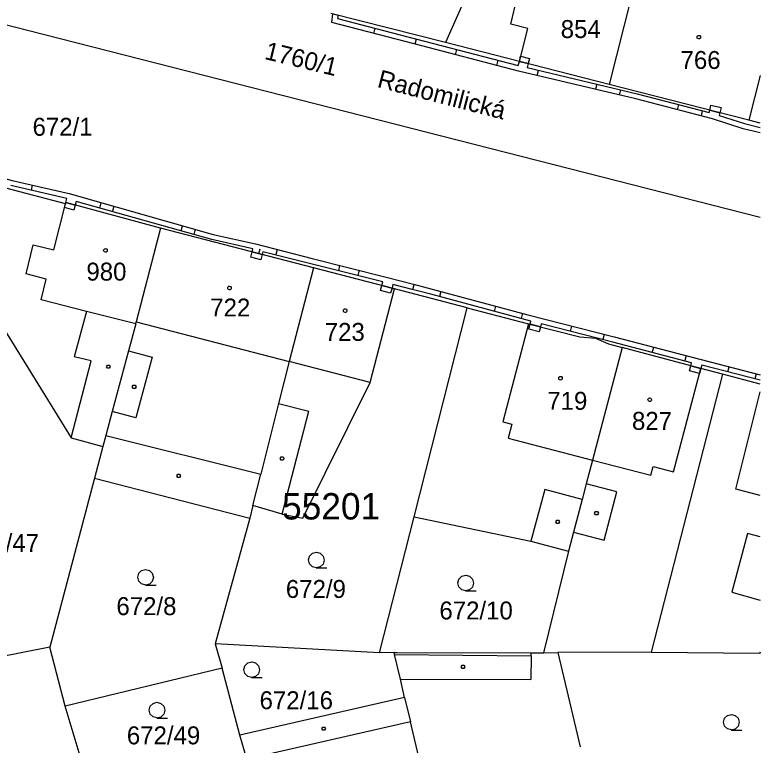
# Model space of a CAD drawing. Extents: x -777309 to -774195, y -1144706 to -1143600.
# Drawn here: x -774270.6 to -774200, y -1144633.7 to -1144564.6 of the extents above; entities that cross this region are included whole.
import ezdxf

# ---------------------------------------------------------------- set-up
doc = ezdxf.new("R2010")
doc.units = 0
for name, color, linetype in [('1', 7, 'Continuous'), ('11', 7, 'Continuous'), ('12', 7, 'Continuous'), ('13', 7, 'Continuous'), ('2', 7, 'Continuous'), ('3', 7, 'Continuous'), ('4', 7, 'Continuous'), ('5', 7, 'Continuous'), ('7', 7, 'Continuous')]:
    doc.layers.add(name, color=color, linetype=linetype)

msp = doc.modelspace()

# ---------------------------------------------------------------- linework, layer by layer
at = {"layer": '1'}
for p, q in [((-774220.7, -1144546.67), (-774229.78, -1144567.17)), ((-774211.8, -1144561.3), (-774214.3, -1144571.15)), ((-774281.77, -1144562.84), (-774200, -1144583.729)), ((-774229.78, -1144567.17), (-774240.64, -1144564.43)), ((-774222.8, -1144568.97), (-774229.78, -1144567.17)), ((-774214.3, -1144571.15), (-774222.8, -1144568.97)), ((-774200, -1144570.319), (-774201.07, -1144574.54)), ((-774201.07, -1144574.54), (-774214.3, -1144571.15)), ((-774200, -1144574.815), (-774201.07, -1144574.54)), ((-774265.78, -1144582.47), (-774271.3, -1144581.01)), ((-774265.74, -1144582.34), (-774265.78, -1144582.47)), ((-774256.78, -1144584.78), (-774265.74, -1144582.34)), ((-774256.78, -1144584.78), (-774259.08, -1144593.65)), ((-774242.31, -1144588.53), (-774256.78, -1144584.78)), ((-774242.31, -1144588.53), (-774244.61, -1144597.41)), ((-774234.63, -1144590.52), (-774242.31, -1144588.53)), ((-774273.76, -1144590.86), (-774265.24, -1144604.62)), ((-774236.93, -1144599.4), (-774234.63, -1144590.52)), ((-774227.75, -1144592.31), (-774234.63, -1144590.52)), ((-774232.77, -1144612.11), (-774227.75, -1144592.31)), ((-774227.75, -1144592.31), (-774221.94, -1144593.82)), ((-774259.13, -1144593.83), (-774259.08, -1144593.65)), ((-774259.13, -1144593.83), (-774259.81, -1144596.39)), ((-774221.94, -1144593.82), (-774217.08, -1144595.08)), ((-774217.08, -1144595.08), (-774215.59, -1144595.2)), ((-774215.59, -1144595.2), (-774214.37, -1144595.74)), ((-774214.37, -1144595.74), (-774213.06, -1144596.09)), ((-774259.81, -1144596.39), (-774261.35, -1144602.14)), ((-774213.06, -1144596.09), (-774215.87, -1144606.74)), ((-774205.61, -1144598.06), (-774213.06, -1144596.09)), ((-774244.61, -1144597.41), (-774245.61, -1144601.38)), ((-774203.56, -1144598.61), (-774210.33, -1144624.94)), ((-774203.56, -1144598.61), (-774205.61, -1144598.06)), ((-774200, -1144599.555), (-774203.56, -1144598.61)), ((-774243.3, -1144612.24), (-774236.93, -1144599.4)), ((-774245.61, -1144601.38), (-774247.29, -1144608.08)), ((-774261.35, -1144602.14), (-774261.96, -1144604.4)), ((-774261.96, -1144604.4), (-774262.24, -1144605.46)), ((-774265.24, -1144604.62), (-774262.24, -1144605.46)), ((-774262.24, -1144605.46), (-774263.04, -1144608.45)), ((-774215.87, -1144606.74), (-774216.46, -1144608.98)), ((-774263.04, -1144608.45), (-774267.27, -1144624.47)), ((-774263.04, -1144608.45), (-774248.32, -1144612.23)), ((-774248.03, -1144611.06), (-774247.29, -1144608.08)), ((-774216.46, -1144608.98), (-774216.86, -1144610.47)), ((-774216.86, -1144610.47), (-774217.67, -1144613.56)), ((-774248.03, -1144611.06), (-774248.32, -1144612.23)), ((-774245.25, -1144611.85), (-774248.03, -1144611.06)), ((-774245.25, -1144611.85), (-774243.3, -1144612.24)), ((-774236.05, -1144625), (-774232.77, -1144612.11)), ((-774232.77, -1144612.11), (-774221.7, -1144614.43)), ((-774248.32, -1144612.23), (-774251.61, -1144624.14)), ((-774217.67, -1144613.56), (-774218.15, -1144615.36)), ((-774221.7, -1144614.43), (-774218.15, -1144615.36)), ((-774218.15, -1144615.36), (-774220.52, -1144624.99)), ((-774236.05, -1144625), (-774251.61, -1144624.14)), ((-774251.61, -1144624.14), (-774250.95, -1144626.44)), ((-774267.27, -1144624.47), (-774280.59, -1144627.04)), ((-774265.81, -1144630.04), (-774267.27, -1144624.47)), ((-774234.67, -1144624.98), (-774236.05, -1144625)), ((-774234.67, -1144624.98), (-774234.37, -1144624.97)), ((-774234.63, -1144625.16), (-774234.67, -1144624.98)), ((-774234.07, -1144627.5), (-774234.63, -1144625.16)), ((-774234.37, -1144624.97), (-774221.69, -1144624.99)), ((-774221.69, -1144624.99), (-774220.52, -1144624.99)), ((-774220.52, -1144624.99), (-774219.17, -1144624.98)), ((-774210.33, -1144624.94), (-774219.17, -1144624.98)), ((-774219.17, -1144624.98), (-774217.05, -1144633.92)), ((-774210.33, -1144624.94), (-774200.02, -1144625.02)), ((-774200, -1144624.932), (-774200.02, -1144625.02)), ((-774200.02, -1144625.02), (-774200, -1144625.02)), ((-774250.95, -1144626.44), (-774265.81, -1144630.04)), ((-774249.27, -1144632.81), (-774250.95, -1144626.44)), ((-774233.69, -1144629.23), (-774234.07, -1144627.5)), ((-774233.69, -1144629.23), (-774249.27, -1144632.81)), ((-774233.69, -1144629.23), (-774233.11, -1144631.53)), ((-774263.81, -1144636.77), (-774265.81, -1144630.04)), ((-774231.72, -1144637.38), (-774233.11, -1144631.53)), ((-774248.61, -1144635.07), (-774249.27, -1144632.81))]:
    msp.add_line(p, q, dxfattribs=at)
at = {"layer": '12'}
for p, q in [((-774223.6, -1144565.45), (-774222.04, -1144558.74)), ((-774211.8, -1144561.3), (-774214.3, -1144571.15)), ((-774211.8, -1144561.3), (-774214.3, -1144571.15)), ((-774222, -1144565.86), (-774223.6, -1144565.45)), ((-774222.8, -1144568.97), (-774222, -1144565.86)), ((-774214.3, -1144571.15), (-774222.8, -1144568.97)), ((-774200, -1144570.319), (-774201.07, -1144574.54)), ((-774200, -1144570.319), (-774201.07, -1144574.54)), ((-774201.07, -1144574.54), (-774214.3, -1144571.15)), ((-774200, -1144574.815), (-774201.07, -1144574.54)), ((-774266.89, -1144586.83), (-774265.78, -1144582.47)), ((-774265.74, -1144582.34), (-774265.78, -1144582.47)), ((-774256.78, -1144584.78), (-774265.74, -1144582.34)), ((-774256.78, -1144584.78), (-774259.08, -1144593.65)), ((-774256.78, -1144584.78), (-774259.08, -1144593.65)), ((-774242.31, -1144588.53), (-774256.78, -1144584.78)), ((-774269.5, -1144589.11), (-774268.83, -1144586.34)), ((-774268.83, -1144586.34), (-774266.89, -1144586.83)), ((-774242.31, -1144588.53), (-774244.61, -1144597.41)), ((-774242.31, -1144588.53), (-774244.61, -1144597.41)), ((-774234.63, -1144590.52), (-774242.31, -1144588.53)), ((-774267.6, -1144589.59), (-774269.5, -1144589.11)), ((-774268.1, -1144591.56), (-774267.6, -1144589.59)), ((-774236.93, -1144599.4), (-774234.63, -1144590.52)), ((-774263.78, -1144592.66), (-774268.1, -1144591.56)), ((-774259.13, -1144593.83), (-774263.78, -1144592.66)), ((-774259.13, -1144593.83), (-774259.08, -1144593.65)), ((-774259.08, -1144593.65), (-774244.61, -1144597.41)), ((-774221.94, -1144593.82), (-774224.35, -1144603.11)), ((-774221.94, -1144593.82), (-774217.08, -1144595.08)), ((-774217.08, -1144595.08), (-774215.59, -1144595.2)), ((-774215.59, -1144595.2), (-774214.37, -1144595.74)), ((-774214.37, -1144595.74), (-774213.06, -1144596.09)), ((-774213.06, -1144596.09), (-774215.87, -1144606.74)), ((-774213.06, -1144596.09), (-774215.87, -1144606.74)), ((-774205.61, -1144598.06), (-774213.06, -1144596.09)), ((-774236.93, -1144599.4), (-774244.61, -1144597.41)), ((-774208.2, -1144607.85), (-774205.61, -1144598.06)), ((-774202.31, -1144609.49), (-774200, -1144600.278)), ((-774224.35, -1144603.11), (-774223.51, -1144603.33)), ((-774223.51, -1144603.33), (-774223.85, -1144604.66)), ((-774223.85, -1144604.66), (-774215.87, -1144606.74)), ((-774215.87, -1144606.74), (-774210.36, -1144608.16)), ((-774210.36, -1144608.16), (-774210.14, -1144607.34)), ((-774210.14, -1144607.34), (-774208.2, -1144607.85)), ((-774200, -1144610.093), (-774202.31, -1144609.49))]:
    msp.add_line(p, q, dxfattribs=at)
at = {"layer": '13'}
for p, q in [((-774236.594, -1144566.325), (-774236.469, -1144565.841)), ((-774232.58, -1144566.853), (-774232.706, -1144567.337)), ((-774228.852, -1144568.338), (-774228.725, -1144567.854)), ((-774224.837, -1144568.866), (-774224.963, -1144569.35)), ((-774222.9, -1144569.37), (-774222.8, -1144568.97)), ((-774221.101, -1144570.319), (-774220.986, -1144569.833)), ((-774215.476, -1144571.128), (-774215.593, -1144571.614)), ((-774213.317, -1144572.164), (-774213.201, -1144571.677)), ((-774207.715, -1144573.066), (-774207.839, -1144573.55)), ((-774205.565, -1144574.139), (-774205.439, -1144573.655)), ((-774204.77, -1144573.59), (-774203.81, -1144573.84)), ((-774268.936, -1144580.691), (-774269.047, -1144581.179)), ((-774262.538, -1144582.865), (-774262.403, -1144582.383)), ((-774261.193, -1144582.692), (-774261.33, -1144583.173)), ((-774254.834, -1144585.021), (-774254.699, -1144584.54)), ((-774253.497, -1144584.876), (-774253.633, -1144585.357)), ((-774247.46, -1144587.2), (-774247.335, -1144586.716)), ((-774245.733, -1144586.795), (-774245.859, -1144587.279)), ((-774239.911, -1144588.801), (-774239.789, -1144588.316)), ((-774237.979, -1144588.762), (-774238.099, -1144589.248)), ((-774232.876, -1144590.586), (-774232.752, -1144590.102)), ((-774230.233, -1144590.762), (-774230.362, -1144591.245)), ((-774225.149, -1144592.655), (-774225.018, -1144592.173)), ((-774222.505, -1144592.832), (-774222.635, -1144593.315)), ((-774217.952, -1144594.551), (-774217.83, -1144594.066)), ((-774214.761, -1144594.839), (-774214.887, -1144595.323)), ((-774210.207, -1144596.555), (-774210.079, -1144596.071)), ((-774207.014, -1144596.832), (-774207.138, -1144597.317)), ((-774203.05, -1144598.386), (-774202.924, -1144597.902)), ((-774200.38, -1144598.566), (-774200.507, -1144599.05))]:
    msp.add_line(p, q, dxfattribs=at)
for points in [[(-774200, -1144575.754), (-774201.61, -1144575.35), (-774204.52, -1144574.41), (-774211.77, -1144572.53), (-774222.87, -1144569.9), (-774232.75, -1144567.32), (-774240.55, -1144565.3), (-774240.46, -1144564.48), (-774239.97, -1144564.6)], [(-774239.97, -1144564.6), (-774240.01, -1144564.92), (-774232.63, -1144566.84), (-774222.9, -1144569.37)], [(-774222.8, -1144568.97), (-774221.98, -1144569.18), (-774222.07, -1144569.54), (-774211.65, -1144572.05), (-774204.83, -1144573.81), (-774204.77, -1144573.59)], [(-774295.37, -1144570.45), (-774295.8, -1144571.55), (-774296.25, -1144571.84), (-774296.63, -1144573.45), (-774292.55, -1144574.61), (-774285.68, -1144576.49), (-774279.95, -1144577.83), (-774270.83, -1144580.26), (-774265.43, -1144581.49), (-774251.79, -1144585.36), (-774247.78, -1144586.26), (-774242.42, -1144587.66), (-774235.41, -1144589.4), (-774232.82, -1144590.09), (-774231.06, -1144590.54), (-774221.99, -1144592.97), (-774213.83, -1144595.08), (-774205.7, -1144597.17)], [(-774203.81, -1144573.84), (-774203.87, -1144574.09), (-774201.47, -1144574.87), (-774200, -1144575.237)], [(-774264.77, -1144582.24), (-774264.86, -1144582.58), (-774265.74, -1144582.34), (-774265.65, -1144581.97), (-774270.95, -1144580.74)], [(-774200, -1144599.181), (-774205.53, -1144597.74), (-774205.61, -1144598.06), (-774206.57, -1144597.81), (-774206.5, -1144597.54), (-774213.95, -1144595.56), (-774220.73, -1144593.85), (-774220.8, -1144594.12), (-774221.77, -1144593.86), (-774221.7, -1144593.59), (-774231.18, -1144591.02), (-774232.94, -1144590.57), (-774234.77, -1144590.1), (-774234.86, -1144590.46), (-774235.83, -1144590.21), (-774235.74, -1144589.85), (-774242.54, -1144588.14), (-774247.08, -1144587), (-774247.15, -1144587.28), (-774248.12, -1144587.03), (-774248.04, -1144586.73), (-774251.91, -1144585.84), (-774264.77, -1144582.24)], [(-774205.7, -1144597.17), (-774200, -1144598.666)]]:
    msp.add_lwpolyline(points, dxfattribs=at)
for points in [[(-774221.98, -1144569.18), (-774222.8, -1144568.97), (-774222.68, -1144568.49), (-774221.85, -1144568.7)], [(-774204.65, -1144573.11), (-774203.69, -1144573.35), (-774203.81, -1144573.84), (-774204.77, -1144573.59)], [(-774264.86, -1144582.58), (-774264.99, -1144583.06), (-774265.87, -1144582.82), (-774265.78, -1144582.47), (-774265.74, -1144582.34)], [(-774247.15, -1144587.28), (-774247.28, -1144587.76), (-774248.24, -1144587.51), (-774248.12, -1144587.03)], [(-774234.86, -1144590.46), (-774234.99, -1144590.94), (-774235.96, -1144590.69), (-774235.83, -1144590.21)], [(-774220.93, -1144594.6), (-774221.89, -1144594.35), (-774221.77, -1144593.86), (-774220.8, -1144594.12)], [(-774205.74, -1144598.54), (-774206.7, -1144598.29), (-774206.57, -1144597.81), (-774205.88, -1144597.99), (-774205.61, -1144598.06)]]:
    msp.add_lwpolyline(points, close=True, dxfattribs=at)
at = {"layer": '3'}
for points in [[(-774242.01, -1144616.94), (-774242.39, -1144616.84), (-774242.66, -1144616.57), (-774242.76, -1144616.2), (-774242.66, -1144615.83), (-774242.39, -1144615.56), (-774242.02, -1144615.46), (-774241.65, -1144615.56), (-774241.38, -1144615.83), (-774241.28, -1144616.21), (-774241.38, -1144616.59), (-774241.65, -1144616.86), (-774242.03, -1144616.96), (-774241.03, -1144616.96)], [(-774258.19, -1144618.58), (-774258.57, -1144618.48), (-774258.84, -1144618.21), (-774258.94, -1144617.84), (-774258.84, -1144617.47), (-774258.57, -1144617.2), (-774258.2, -1144617.1), (-774257.83, -1144617.2), (-774257.56, -1144617.47), (-774257.46, -1144617.85), (-774257.56, -1144618.23), (-774257.83, -1144618.5), (-774258.21, -1144618.6), (-774257.21, -1144618.6)], [(-774227.87, -1144619.12), (-774228.25, -1144619.02), (-774228.52, -1144618.75), (-774228.62, -1144618.38), (-774228.52, -1144618.01), (-774228.25, -1144617.74), (-774227.88, -1144617.64), (-774227.51, -1144617.74), (-774227.24, -1144618.01), (-774227.14, -1144618.39), (-774227.24, -1144618.77), (-774227.51, -1144619.04), (-774227.89, -1144619.14), (-774226.89, -1144619.14)], [(-774248.14, -1144627.33), (-774248.52, -1144627.23), (-774248.79, -1144626.96), (-774248.89, -1144626.59), (-774248.79, -1144626.22), (-774248.52, -1144625.95), (-774248.15, -1144625.85), (-774247.78, -1144625.95), (-774247.51, -1144626.22), (-774247.41, -1144626.6), (-774247.51, -1144626.98), (-774247.78, -1144627.25), (-774248.16, -1144627.35), (-774247.16, -1144627.35)], [(-774257.11, -1144631.17), (-774257.49, -1144631.07), (-774257.76, -1144630.8), (-774257.86, -1144630.43), (-774257.76, -1144630.06), (-774257.49, -1144629.79), (-774257.12, -1144629.69), (-774256.75, -1144629.79), (-774256.48, -1144630.06), (-774256.38, -1144630.44), (-774256.48, -1144630.82), (-774256.75, -1144631.09), (-774257.13, -1144631.19), (-774256.13, -1144631.19)], [(-774202.71, -1144632.31), (-774203.09, -1144632.21), (-774203.36, -1144631.94), (-774203.46, -1144631.57), (-774203.36, -1144631.2), (-774203.09, -1144630.93), (-774202.72, -1144630.83), (-774202.35, -1144630.93), (-774202.08, -1144631.2), (-774201.98, -1144631.58), (-774202.08, -1144631.96), (-774202.35, -1144632.23), (-774202.73, -1144632.33), (-774201.73, -1144632.33)]]:
    msp.add_lwpolyline(points, dxfattribs=at)
at = {"layer": '4'}
for p, q in [((-774223.6, -1144565.45), (-774222.04, -1144558.74)), ((-774222, -1144565.86), (-774223.6, -1144565.45)), ((-774222.8, -1144568.97), (-774222, -1144565.86)), ((-774266.89, -1144586.83), (-774265.78, -1144582.47)), ((-774269.5, -1144589.11), (-774268.83, -1144586.34)), ((-774268.83, -1144586.34), (-774266.89, -1144586.83)), ((-774267.6, -1144589.59), (-774269.5, -1144589.11)), ((-774268.1, -1144591.56), (-774267.6, -1144589.59)), ((-774263.78, -1144592.66), (-774268.1, -1144591.56)), ((-774263.78, -1144592.66), (-774264.95, -1144596.95)), ((-774259.13, -1144593.83), (-774263.78, -1144592.66)), ((-774259.08, -1144593.65), (-774244.61, -1144597.41)), ((-774221.94, -1144593.82), (-774224.35, -1144603.11)), ((-774259.81, -1144596.39), (-774257.58, -1144596.99)), ((-774263.34, -1144597.35), (-774264.95, -1144596.95)), ((-774257.58, -1144596.99), (-774259.12, -1144602.74)), ((-774265.24, -1144604.62), (-774263.34, -1144597.35)), ((-774236.93, -1144599.4), (-774244.61, -1144597.41)), ((-774208.2, -1144607.85), (-774205.61, -1144598.06)), ((-774202.31, -1144609.49), (-774200, -1144600.278)), ((-774245.61, -1144601.38), (-774242.75, -1144602.1)), ((-774259.12, -1144602.74), (-774261.35, -1144602.14)), ((-774245.25, -1144611.85), (-774242.75, -1144602.1)), ((-774224.35, -1144603.11), (-774223.51, -1144603.33)), ((-774223.51, -1144603.33), (-774223.85, -1144604.66)), ((-774261.96, -1144604.4), (-774247.29, -1144608.08)), ((-774223.85, -1144604.66), (-774215.87, -1144606.74)), ((-774215.87, -1144606.74), (-774210.36, -1144608.16)), ((-774210.36, -1144608.16), (-774210.14, -1144607.34)), ((-774210.14, -1144607.34), (-774208.2, -1144607.85)), ((-774213.58, -1144609.74), (-774216.46, -1144608.98)), ((-774220.4, -1144609.54), (-774221.7, -1144614.43)), ((-774216.86, -1144610.47), (-774220.4, -1144609.54)), ((-774214.77, -1144614.32), (-774213.58, -1144609.74)), ((-774200, -1144610.093), (-774202.31, -1144609.49)), ((-774217.67, -1144613.56), (-774214.77, -1144614.32)), ((-774201.18, -1144613.69), (-774202.68, -1144619.25)), ((-774200, -1144614.002), (-774201.18, -1144613.69)), ((-774202.68, -1144619.25), (-774200, -1144620.028)), ((-774234.63, -1144625.16), (-774221.69, -1144625.29)), ((-774221.69, -1144625.29), (-774221.7, -1144627.54)), ((-774221.69, -1144625.29), (-774221.69, -1144624.99)), ((-774234.07, -1144627.5), (-774221.7, -1144627.54)), ((-774233.11, -1144631.53), (-774248.61, -1144635.07))]:
    msp.add_line(p, q, dxfattribs=at)
at = {"layer": '5'}
for points in [[(-774205.8, -1144566.51), (-774205.7, -1144566.53), (-774205.65, -1144566.62), (-774205.63, -1144566.68), (-774205.65, -1144566.77), (-774205.73, -1144566.84), (-774205.8, -1144566.85), (-774205.89, -1144566.82), (-774205.95, -1144566.76), (-774205.97, -1144566.68), (-774205.95, -1144566.59), (-774205.87, -1144566.52)], [(-774262, -1144586.71), (-774261.9, -1144586.73), (-774261.85, -1144586.82), (-774261.83, -1144586.88), (-774261.85, -1144586.97), (-774261.93, -1144587.04), (-774262, -1144587.05), (-774262.09, -1144587.02), (-774262.15, -1144586.96), (-774262.17, -1144586.88), (-774262.15, -1144586.79), (-774262.07, -1144586.72)], [(-774250.25, -1144590.27), (-774250.15, -1144590.29), (-774250.1, -1144590.38), (-774250.08, -1144590.44), (-774250.1, -1144590.53), (-774250.18, -1144590.6), (-774250.25, -1144590.61), (-774250.34, -1144590.58), (-774250.4, -1144590.52), (-774250.42, -1144590.44), (-774250.4, -1144590.35), (-774250.32, -1144590.28)], [(-774239.29, -1144592.42), (-774239.19, -1144592.44), (-774239.14, -1144592.53), (-774239.12, -1144592.59), (-774239.14, -1144592.68), (-774239.22, -1144592.75), (-774239.29, -1144592.76), (-774239.38, -1144592.73), (-774239.44, -1144592.67), (-774239.46, -1144592.59), (-774239.44, -1144592.5), (-774239.36, -1144592.43)], [(-774261.64, -1144597.75), (-774261.55, -1144597.9), (-774261.64, -1144598.05), (-774261.82, -1144598.05), (-774261.91, -1144597.9), (-774261.82, -1144597.75)], [(-774218.9, -1144598.82), (-774218.8, -1144598.84), (-774218.75, -1144598.93), (-774218.73, -1144598.99), (-774218.75, -1144599.08), (-774218.83, -1144599.15), (-774218.9, -1144599.16), (-774218.99, -1144599.13), (-774219.05, -1144599.07), (-774219.07, -1144598.99), (-774219.05, -1144598.9), (-774218.97, -1144598.83)], [(-774259.19, -1144599.65), (-774259.1, -1144599.8), (-774259.19, -1144599.95), (-774259.37, -1144599.95), (-774259.46, -1144599.8), (-774259.37, -1144599.65)], [(-774210.46, -1144600.86), (-774210.36, -1144600.88), (-774210.31, -1144600.97), (-774210.29, -1144601.03), (-774210.31, -1144601.12), (-774210.39, -1144601.19), (-774210.46, -1144601.2), (-774210.55, -1144601.17), (-774210.61, -1144601.11), (-774210.63, -1144601.03), (-774210.61, -1144600.94), (-774210.53, -1144600.87)], [(-774245.18, -1144606.45), (-774245.09, -1144606.6), (-774245.18, -1144606.75), (-774245.36, -1144606.75), (-774245.45, -1144606.6), (-774245.36, -1144606.45)], [(-774254.98, -1144608.09), (-774254.89, -1144608.24), (-774254.98, -1144608.39), (-774255.16, -1144608.39), (-774255.25, -1144608.24), (-774255.16, -1144608.09)], [(-774215.41, -1144611.62), (-774215.32, -1144611.77), (-774215.41, -1144611.92), (-774215.59, -1144611.92), (-774215.68, -1144611.77), (-774215.59, -1144611.62)], [(-774219.08, -1144612.44), (-774218.99, -1144612.59), (-774219.08, -1144612.74), (-774219.26, -1144612.74), (-774219.35, -1144612.59), (-774219.26, -1144612.44)], [(-774228.05, -1144626.18), (-774227.96, -1144626.33), (-774228.05, -1144626.48), (-774228.23, -1144626.48), (-774228.32, -1144626.33), (-774228.23, -1144626.18)], [(-774241.24, -1144632.03), (-774241.15, -1144632.18), (-774241.24, -1144632.33), (-774241.42, -1144632.33), (-774241.51, -1144632.18), (-774241.42, -1144632.03)]]:
    msp.add_lwpolyline(points, close=True, dxfattribs=at)

# ---------------------------------------------------------------- texts
at = {"layer": '11'}
msp.add_text('55201', height=2.5, dxfattribs=at).set_placement((-774245.275, -1144612.37))
at = {"layer": '2'}
for s, p in [('854', (-774218.883, -1144566.76)), ('766', (-774207.533, -1144569.69)), ('672/1', (-774268.903, -1144576.02)), ('980', (-774263.803, -1144589.74)), ('722', (-774252.073, -1144593.14)), ('723', (-774241.233, -1144595.45)), ('719', (-774220.153, -1144601.98)), ('827', (-774212.133, -1144603.88)), ('672/47', (-774275.243, -1144615.45)), ('672/9', (-774244.913, -1144619.8)), ('672/8', (-774260.963, -1144621.43)), ('672/10', (-774230.373, -1144621.84)), ('672/16', (-774247.403, -1144630.34)), ('672/49', (-774259.973, -1144633.67))]:
    msp.add_text(s, height=1.7, dxfattribs=at).set_placement(p)
msp.add_text('1760/1', height=1.7, rotation=346.29569, dxfattribs=at).set_placement((-774247.018, -1144568.733))
at = {"layer": '7'}
msp.add_text('Radomilická', height=1.7, rotation=345.49355, dxfattribs=at).set_placement((-774236.344, -1144571.389))

doc.saveas('drawing.dxf')
